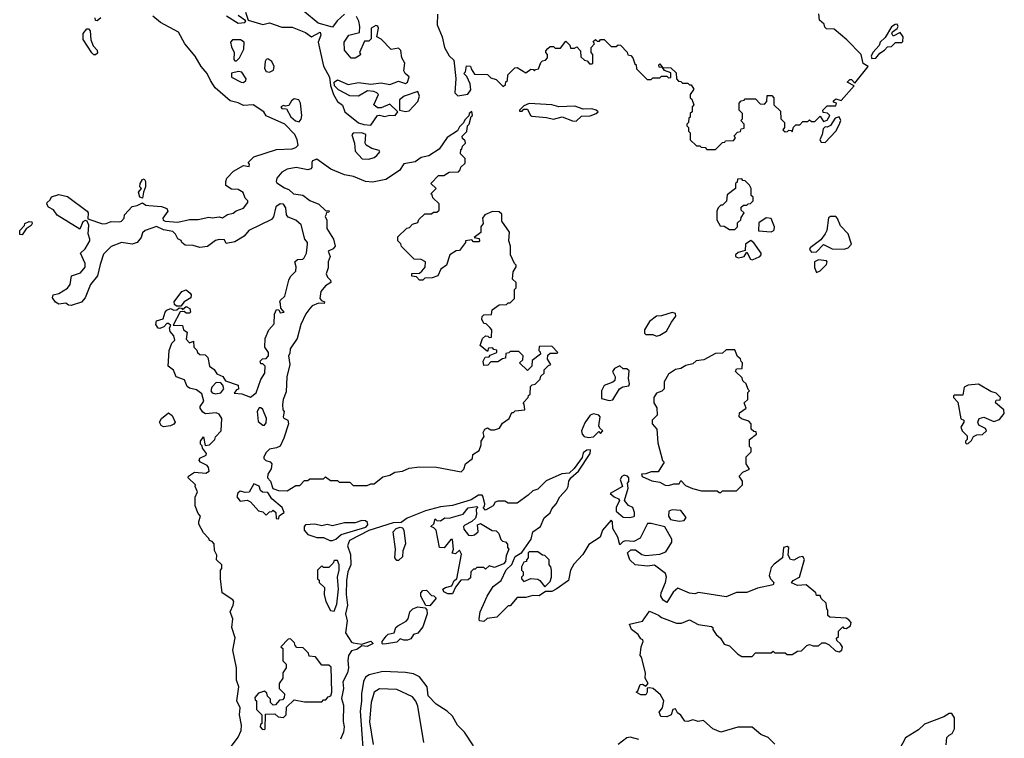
# Model space of a CAD drawing. Extents: x 2210602 to 2357277, y 510288 to 673808.
# Tile 341 of 464: x 2264390 to 2270042, y 620830 to 624954. Entities that reach past the tile are written whole.
import ezdxf

# ---------------------------------------------------------------- set-up
doc = ezdxf.new("R2010")
doc.units = 0

msp = doc.modelspace()

# ---------------------------------------------------------------- linework, layer by layer
at = {"layer": '0CON05XD'}
for points in [[(2265687, 624997), (2265701.7, 624951.7), (2265785, 624925.8), (2265825, 624935.6), (2265895, 624911.5), (2265955, 624911.9), (2266030.8, 624880.8), (2266065, 624856), (2266115, 624882.5), (2266118, 624865), (2266104.2, 624825), (2266135, 624688), (2266168.5, 624625), (2266174.4, 624575.6), (2266192.3, 624525), (2266215, 624485.5), (2266243.6, 624463.6), (2266256.7, 624425), (2266335, 624362.5), (2266365, 624352.2), (2266405, 624348.8), (2266445, 624403.8), (2266455, 624406.7), (2266485, 624398), (2266515, 624406), (2266545, 624403.8), (2266560, 624425), (2266515, 624470), (2266465, 624447.5), (2266445, 624447.5), (2266422.5, 624465), (2266450, 624525), (2266440, 624535), (2266423, 624543), (2266386.4, 624546.4), (2266334.1, 624515.9), (2266285, 624517.1), (2266220.7, 624550.7), (2266196.7, 624575), (2266196.2, 624595), (2266215, 624608.8), (2266275, 624581.9), (2266335, 624594), (2266405, 624583.3), (2266465, 624592), (2266515, 624582), (2266565, 624600.8), (2266605, 624587.8), (2266616.7, 624595), (2266625.8, 624625.8), (2266602.5, 624645), (2266595, 624660), (2266601.2, 624705), (2266583.8, 624735), (2266577.7, 624777.7), (2266565, 624790), (2266522.3, 624782.3), (2266465, 624842.5), (2266440, 624855), (2266450, 624905), (2266446.4, 624916.4), (2266435, 624920), (2266407.5, 624905), (2266407.5, 624845), (2266395, 624830), (2266370, 624830), (2266340, 624765), (2266347, 624757), (2266345, 624750), (2266315, 624732.5), (2266293, 624733), (2266255, 624780), (2266252, 624825), (2266280, 624865), (2266340, 624880), (2266343.3, 624915), (2266336.4, 624946.4), (2266323, 624973)], [(2266253.9, 624986.1), (2266212, 624948), (2266185, 624912), (2266103.9, 624933.9), (2266025, 625000)], [(2265634.3, 621164.3), (2265634, 621235), (2265613.8, 621335), (2265627.3, 621407.3), (2265608, 621465), (2265613.8, 621515), (2265598, 621555), (2265616.2, 621595), (2265618.8, 621615), (2265613.3, 621625), (2265553.3, 621665), (2265542.5, 621745), (2265542.5, 621795), (2265550, 621805), (2265550, 621825), (2265520, 621855), (2265521.7, 621881.7), (2265508.3, 621908.3), (2265507, 621947), (2265495, 621960), (2265480, 621965), (2265476.4, 621976.4), (2265445, 622010), (2265418.3, 622058.3), (2265417.5, 622075), (2265427.5, 622105), (2265415, 622120), (2265397.5, 622165), (2265397, 622213), (2265410, 622245), (2265397.5, 622275), (2265400, 622285), (2265357.5, 622325), (2265360, 622335), (2265393, 622357), (2265457.7, 622352.3), (2265477, 622363), (2265473.8, 622385), (2265465.7, 622395.7), (2265427.5, 622415), (2265420, 622425), (2265425, 622437.5), (2265460, 622455), (2265462.5, 622465), (2265440, 622495), (2265438.3, 622508.3), (2265428.3, 622518.3), (2265427.5, 622535), (2265445, 622560), (2265455, 622510), (2265480, 622515), (2265510, 622545), (2265515, 622560), (2265547.5, 622595), (2265550, 622665), (2265535, 622690), (2265517, 622697), (2265457, 622693), (2265442.3, 622702.3), (2265426.7, 622725), (2265426.7, 622735), (2265446.7, 622765), (2265436.1, 622806.1), (2265405, 622830), (2265365, 622838.8), (2265351.7, 622848.3), (2265336.4, 622886.4), (2265287.5, 622905), (2265273, 622943), (2265243.3, 622965), (2265247.5, 623055), (2265263, 623097), (2265280, 623115), (2265275, 623140), (2265253.3, 623165), (2265250, 623185), (2265258.3, 623198.3), (2265245, 623210), (2265235, 623210), (2265218.3, 623191.7), (2265195, 623181.2), (2265185, 623183.8), (2265172.2, 623205), (2265176.2, 623225), (2265213.3, 623236.7), (2265224.3, 623275.7), (2265235, 623286.7), (2265255, 623296.7), (2265275, 623287.5), (2265291.7, 623288.3), (2265305, 623300), (2265318.3, 623298.3), (2265325, 623290), (2265345, 623307.5), (2265366.4, 623296.4), (2265370, 623275), (2265365, 623270), (2265345, 623270), (2265335, 623280), (2265311.7, 623278.3), (2265271.7, 623201.7), (2265325, 623200), (2265330, 623175), (2265351.7, 623161.7), (2265345, 623120), (2265365, 623100), (2265388.3, 623108.3), (2265390, 623075), (2265407, 623057), (2265410, 623045), (2265425, 623032.5), (2265455, 623030), (2265470, 623015), (2265480, 622965), (2265506.4, 622946.4), (2265521.7, 622921.7), (2265556.4, 622906.4), (2265571.7, 622881.7), (2265645, 622857.5), (2265647, 622833), (2265635, 622830), (2265621.7, 622811.7), (2265665, 622807.5), (2265715, 622787.5), (2265747, 622813), (2265775, 622890), (2265797.5, 622925), (2265800, 622965), (2265785, 622980), (2265775, 622980), (2265770, 622995), (2265783, 623007), (2265805, 623010), (2265817.5, 623025), (2265817.5, 623045), (2265797.5, 623075), (2265800, 623125), (2265820, 623175), (2265851.7, 623208.3), (2265852.5, 623265), (2265865, 623290), (2265878.3, 623288.3), (2265885, 623272.5), (2265907.5, 623275), (2265888.3, 623298.3), (2265887, 623323), (2265882.5, 623335), (2265887.5, 623345), (2265912.5, 623367.5), (2265935, 623460), (2265945, 623480), (2265975, 623510), (2265978, 623535), (2265970, 623565), (2265985, 623577.5), (2266015, 623580), (2266022.3, 623587.7), (2266036.7, 623615), (2266042.5, 623665), (2266042.5, 623675), (2266027.5, 623695), (2266006.1, 623776.1), (2265975, 623803.3), (2265930.5, 623820.5), (2265921.2, 623835), (2265918.8, 623875), (2265905, 623896), (2265885, 623898), (2265860.7, 623879.3), (2265848, 623822), (2265835, 623806.7), (2265705.8, 623744.2), (2265677.9, 623712.1), (2265625, 623680), (2265575, 623670), (2265565, 623690), (2265535, 623693.3), (2265515, 623686.7), (2265467.7, 623652.3), (2265425, 623646.7), (2265385, 623657.5), (2265340.7, 623660.7), (2265320, 623675), (2265316.4, 623686.4), (2265297, 623697), (2265283.6, 623723.6), (2265268.3, 623738.3), (2265215, 623748.8), (2265175, 623767.5), (2265110, 623745), (2265095, 623730), (2265087.5, 623705), (2265063.6, 623676.4), (2265035, 623666.7), (2264973.9, 623676.1), (2264915, 623652.5), (2264871.2, 623608.8), (2264851.7, 623548.3), (2264836.2, 623485), (2264796.4, 623433.6), (2264765, 623357.5), (2264745, 623333.3), (2264685, 623313.3), (2264670, 623315), (2264655, 623327.5), (2264615, 623321.2), (2264595, 623332.5), (2264578.3, 623358.3), (2264582.5, 623375), (2264615, 623382.5), (2264665, 623412.5), (2264680, 623435), (2264687.5, 623485), (2264738.3, 623501.7), (2264766.1, 623533.9), (2264766.7, 623555), (2264740, 623615), (2264765, 623640), (2264792.5, 623685), (2264792.5, 623695), (2264783.3, 623725), (2264786.7, 623775), (2264778.3, 623798.3), (2264765, 623802.5), (2264752.5, 623795), (2264735, 623752.5), (2264605, 623832.5), (2264585, 623862.5), (2264555, 623877.5), (2264546.7, 623895), (2264547.5, 623905), (2264565, 623920), (2264572.5, 623937.5), (2264615, 623950), (2264665, 623940), (2264777.5, 623855), (2264782.5, 623845), (2264781.7, 623811.7), (2264865, 623783.3), (2264886.4, 623783.6), (2264915, 623796.7), (2264965, 623794), (2264975, 623798.8), (2264990, 623815), (2264992.5, 623835), (2265035, 623882.5), (2265065, 623887.5), (2265095, 623902.5), (2265115, 623890), (2265132, 623888), (2265205, 623881.4), (2265235, 623871.2), (2265240, 623855), (2265211.2, 623815), (2265213.6, 623803.6), (2265225, 623798.8), (2265298, 623792), (2265365, 623806.7), (2265415, 623806.7), (2265475, 623820), (2265495, 623816.7), (2265535, 623823.3), (2265555, 623817.5), (2265583, 623837), (2265616.4, 623843.6), (2265633, 623857), (2265675, 623872.5), (2265700, 623905), (2265700, 623915), (2265685, 623930), (2265673, 623963), (2265645, 623980), (2265605, 623982.5), (2265573, 624003), (2265572.5, 624025), (2265580, 624045), (2265617.5, 624085), (2265675, 624117.5), (2265708.3, 624111.7), (2265710, 624125), (2265702.5, 624135), (2265735, 624166.7), (2265865, 624210), (2265955, 624213.3), (2265975, 624220), (2265988.8, 624235), (2265983.8, 624265), (2265970, 624295), (2265911.4, 624355), (2265805, 624403.3), (2265792.5, 624425), (2265730, 624465), (2265675, 624462.1), (2265645, 624477.8), (2265599.2, 624489.2), (2265512.4, 624562.4), (2265486, 624606), (2265465.7, 624645.7), (2265430.9, 624685), (2265397.5, 624745), (2265338.9, 624815), (2265302.5, 624882.5), (2265198.9, 624938.9), (2265155, 624973.5)], [(2264855.7, 624964.3), (2264835, 624947.5), (2264825, 624950), (2264823.3, 624965)], [(2265576.8, 624976.8), (2265644.2, 624934.2), (2265681.7, 624938.3), (2265688.3, 624948.3), (2265645, 624977.5)], [(2266788.6, 624985), (2266786.6, 624925), (2266816.1, 624856.1), (2266828.6, 624795), (2266855, 624746), (2266882.5, 624722.5), (2266893.6, 624616.4), (2266888.8, 624535), (2266905, 624517.5), (2266963.6, 624526.4), (2266979.3, 624550.7), (2266976.2, 624586.2), (2266957.5, 624627.5), (2266940, 624645), (2266950, 624655), (2266955, 624690), (2266978.3, 624688.3), (2266981.7, 624671.7), (2267001.7, 624641.7), (2267075, 624640), (2267095, 624620), (2267125, 624610), (2267165, 624570), (2267178.3, 624581.7), (2267181.7, 624598.3), (2267190, 624605), (2267191.7, 624638.3), (2267231.7, 624678.3), (2267245, 624680), (2267295, 624650), (2267325, 624670), (2267338.3, 624668.3), (2267345, 624660), (2267351.7, 624668.3), (2267368.3, 624671.7), (2267381.7, 624708.3), (2267391.7, 624718.3), (2267408.3, 624721.7), (2267420, 624735), (2267420, 624755), (2267410, 624765), (2267410, 624775), (2267421.7, 624788.3), (2267435, 624800), (2267455, 624800), (2267465, 624790), (2267495, 624790), (2267525, 624830), (2267548.3, 624808.3), (2267551.7, 624791.7), (2267575, 624790), (2267588.3, 624798.3), (2267610, 624775), (2267611.7, 624741.7), (2267631.7, 624721.7), (2267648.3, 624718.3), (2267661.7, 624701.7), (2267675, 624700), (2267680, 624705), (2267680, 624755), (2267670, 624765), (2267670, 624795), (2267690, 624815), (2267681.7, 624828.3), (2267695, 624840), (2267705, 624830), (2267718.3, 624831.7), (2267725, 624840), (2267745, 624840), (2267785, 624800), (2267815, 624800), (2267825, 624810), (2267838.3, 624808.3), (2267878.3, 624768.3), (2267881.7, 624751.7), (2267898.3, 624748.3), (2267910, 624735), (2267921.7, 624701.7), (2267930, 624695), (2267931.7, 624671.7), (2267991.7, 624611.7), (2268015, 624610), (2268025, 624620), (2268065, 624620), (2268075, 624630), (2268105, 624630), (2268115, 624620), (2268128.3, 624621.7), (2268128.3, 624648.3), (2268091.7, 624661.7), (2268080, 624680), (2268061.7, 624681.7), (2268060, 624695), (2268065, 624700), (2268080, 624680), (2268128.3, 624678.3), (2268158.3, 624648.3), (2268160, 624615), (2268171.7, 624601.7), (2268185, 624600), (2268195, 624590), (2268225, 624590), (2268235, 624580), (2268245, 624580), (2268260, 624555), (2268240, 624525), (2268240, 624505), (2268248.3, 624498.3), (2268260, 624465), (2268250, 624455), (2268250, 624425), (2268240, 624415), (2268240, 624395), (2268231.7, 624388.3), (2268230, 624365), (2268220, 624355), (2268220, 624345), (2268230, 624335), (2268230, 624315), (2268240, 624305), (2268240, 624265), (2268275, 624230), (2268295, 624230), (2268301.7, 624221.7), (2268325, 624220), (2268335, 624210), (2268385, 624210)], [(2268385, 624210), (2268425, 624250), (2268438.3, 624251.7), (2268441.7, 624258.3), (2268488.3, 624261.7), (2268500, 624275), (2268491.7, 624288.3), (2268511.7, 624308.3), (2268528.3, 624311.7), (2268531.7, 624328.3), (2268548.3, 624331.7), (2268550, 624355), (2268530, 624375), (2268540, 624385), (2268540, 624415), (2268520, 624435), (2268520, 624475), (2268531.7, 624488.3), (2268548.3, 624491.7), (2268555, 624500), (2268615, 624500), (2268641.7, 624471.7), (2268665, 624470), (2268680, 624485), (2268681.7, 624518.3), (2268708.3, 624518.3), (2268720, 624505), (2268720, 624465), (2268758.3, 624428.3), (2268760, 624385), (2268780, 624365), (2268780, 624335), (2268771.7, 624321.7), (2268785, 624310), (2268798.3, 624311.7), (2268805, 624320), (2268818.3, 624318.3), (2268825, 624310), (2268831.7, 624338.3), (2268845, 624350), (2268868.3, 624351.7), (2268885, 624370), (2268915, 624370), (2268925, 624380), (2268935, 624370), (2268955, 624370), (2268985, 624400), (2269005, 624370), (2269025, 624377.5), (2269040, 624405), (2269027, 624417), (2269001.7, 624421.7), (2269000, 624435), (2269025, 624460), (2269075, 624460), (2269080, 624475), (2269061.7, 624481.7), (2269061.7, 624488.3), (2269075, 624500), (2269105, 624490), (2269180, 624575), (2269140, 624595), (2269155, 624610), (2269165, 624610), (2269185, 624590), (2269260, 624685), (2269233, 624703), (2269220, 624755), (2269139.3, 624839.3), (2269065, 624900), (2269021.7, 624901.7), (2269011.7, 624911.7), (2269008.3, 624928.3), (2268981.7, 624951.7), (2268978.3, 624988.3)], [(2264825, 624752.5), (2264815, 624753.3), (2264805, 624763.3), (2264755, 624840), (2264754.2, 624875), (2264775, 624902.5), (2264785, 624902.5), (2264795, 624890), (2264798.3, 624838.3), (2264812.5, 624805), (2264835, 624780), (2264837, 624763), (2264825, 624752.5)], [(2269281.7, 624731.7), (2269305, 624733.3), (2269327, 624763), (2269355, 624780), (2269371.7, 624798.3), (2269395, 624800), (2269417.5, 624822.5), (2269455, 624822.5), (2269460.7, 624829.3), (2269461.2, 624855), (2269445, 624880), (2269405, 624860), (2269397.5, 624875), (2269400, 624885), (2269426.7, 624903.3), (2269432.5, 624915), (2269428.3, 624928.3), (2269415, 624926.7), (2269395, 624912.5), (2269358.8, 624851.2), (2269330, 624825), (2269323.6, 624806.4), (2269287.5, 624765), (2269277.5, 624745), (2269281.7, 624731.7)], [(2265625, 624717.5), (2265635, 624718.8), (2265651.2, 624735), (2265677.5, 624785), (2265679.4, 624825), (2265658, 624838), (2265612.1, 624837.9), (2265600, 624825), (2265605, 624797.5), (2265622, 624765), (2265620, 624725), (2265625, 624717.5)], [(2265825, 624652.7), (2265846.7, 624665), (2265851.2, 624685), (2265836.7, 624715), (2265815, 624728.8), (2265805, 624726), (2265798.6, 624715), (2265796.2, 624675), (2265805, 624657.8), (2265825, 624652.7)], [(2265675, 624593.6), (2265688, 624605), (2265689.2, 624615), (2265665, 624653.3), (2265646.4, 624656.4), (2265605, 624646.7), (2265606.2, 624625), (2265661.2, 624595), (2265675, 624593.6)], [(2265995, 624367.5), (2266006.4, 624383.6), (2266010, 624405), (2266001.2, 624475), (2265992.5, 624495), (2265965, 624500), (2265950.7, 624489.3), (2265935, 624462.5), (2265915, 624457.5), (2265905, 624462.5), (2265890, 624455), (2265894.2, 624444.2), (2265922.5, 624442.5), (2265946.1, 624396.1), (2265973.9, 624373.9), (2265995, 624367.5)], [(2266605, 624428), (2266625, 624431.2), (2266676.2, 624485), (2266685.7, 624515), (2266675, 624541.2), (2266597.5, 624515), (2266570, 624495), (2266570, 624435), (2266605, 624428)], [(2267585, 624372.5), (2267615, 624400), (2267665, 624403.3), (2267700, 624415), (2267710, 624425), (2267700, 624435), (2267675, 624443.3), (2267625, 624440), (2267577.3, 624457.3), (2267485, 624453.8), (2267445, 624466), (2267315, 624472.5), (2267285, 624460), (2267260, 624435), (2267260, 624430), (2267275, 624430), (2267285, 624440), (2267305, 624440), (2267322.5, 624405), (2267330.7, 624400.7), (2267415, 624393.8), (2267455, 624383.3), (2267505, 624396.7), (2267563, 624373), (2267585, 624372.5)], [(2265925, 622250), (2265975, 622280), (2265998.3, 622281.7), (2266025, 622310), (2266045, 622310), (2266055, 622320), (2266135, 622320), (2266145, 622330), (2266175, 622310), (2266215, 622310), (2266225, 622300), (2266285, 622300), (2266305, 622280), (2266385, 622280), (2266405, 622290), (2266425, 622290), (2266475, 622330), (2266515, 622340), (2266543, 622357), (2266587, 622363), (2266625, 622380), (2266685, 622387.5), (2266783, 622387), (2266925, 622360), (2266940, 622375), (2266950, 622405), (2266990, 622435), (2266991.7, 622458.3), (2267028.3, 622481.7), (2267040, 622515), (2267040, 622535), (2267057, 622563), (2267050, 622585), (2267060, 622605), (2267075, 622612.5), (2267095, 622600), (2267115, 622600), (2267145, 622610), (2267161.7, 622638.3), (2267200, 622665), (2267215, 622700), (2267225, 622700), (2267235, 622710), (2267290, 622715), (2267287, 622747), (2267280, 622755), (2267310, 622785), (2267311.7, 622798.3), (2267320, 622805), (2267321.7, 622848.3), (2267331.7, 622858.3), (2267348.3, 622861.7), (2267378.3, 622891.7), (2267381.7, 622908.3), (2267400, 622925), (2267400, 622945), (2267425, 622970), (2267440, 622975), (2267420, 623005), (2267421.7, 623028.3), (2267435, 623040), (2267475, 623040), (2267480, 623045), (2267445, 623080), (2267371.7, 623078.3), (2267370, 623055), (2267378.3, 623048.3), (2267380, 623035), (2267331.7, 622998.3), (2267330, 622965), (2267305, 622940), (2267260, 622985), (2267278.3, 623001.7), (2267280, 623025), (2267255, 623050), (2267205, 623050), (2267198.3, 623041.7), (2267181.7, 623038.3), (2267178.3, 623011.7), (2267161.7, 623008.3), (2267135, 622990), (2267095, 622990), (2267078.3, 622971.7), (2267055, 622970), (2267050, 622995), (2267061.7, 623018.3), (2267085, 623020), (2267091.7, 623028.3), (2267130, 623045), (2267128.3, 623058.3), (2267111.7, 623061.7), (2267105, 623070), (2267081.7, 623068.3), (2267075, 623050), (2267033.6, 623083.6), (2267047.5, 623125), (2267065, 623140), (2267078.3, 623138.3), (2267085, 623130), (2267098.3, 623131.7), (2267100, 623175), (2267088.3, 623188.3), (2267068.3, 623208.3), (2267055, 623210), (2267042.5, 623235), (2267045, 623250), (2267055, 623260), (2267098.3, 623261.7), (2267101.7, 623288.3), (2267143, 623317), (2267185, 623320), (2267195, 623330), (2267205, 623330), (2267230, 623355), (2267230, 623405), (2267240, 623415), (2267240, 623445), (2267220, 623465), (2267223, 623507), (2267240, 623535), (2267240, 623545), (2267230, 623555), (2267207.5, 623605), (2267207.5, 623655), (2267197.5, 623685), (2267202.5, 623735), (2267158.3, 623798.3), (2267158.3, 623838.3), (2267141.7, 623851.7), (2267105, 623852.5), (2267060, 623835), (2267047.5, 623815), (2267050, 623785), (2267037.5, 623765), (2267037, 623733), (2267000, 623705), (2267028.3, 623698.3), (2267030, 623685), (2267025, 623680), (2266995, 623680), (2266985, 623690), (2266950, 623685), (2266950, 623675), (2266915, 623630), (2266895, 623627.5), (2266860, 623605), (2266840, 623545), (2266807, 623523), (2266790, 623485), (2266757, 623473), (2266715, 623470), (2266705, 623460), (2266685, 623460), (2266668.3, 623478.3), (2266641.7, 623481.7), (2266641.7, 623498.3), (2266685, 623500), (2266698.3, 623511.7), (2266717, 623533), (2266720, 623565), (2266695, 623577.5), (2266655, 623580), (2266581.7, 623651.7), (2266578.3, 623668.3), (2266560, 623685), (2266561.7, 623708.3), (2266611.7, 623758.3), (2266628.3, 623761.7), (2266645, 623780), (2266675, 623790), (2266681.7, 623808.3), (2266715, 623840), (2266755, 623840), (2266765, 623850), (2266785, 623850), (2266798.3, 623861.7), (2266798.3, 623898.3), (2266761.7, 623931.7), (2266758.3, 623948.3), (2266750, 623955), (2266780, 623985), (2266750, 624015), (2266795, 624060), (2266825, 624060), (2266855, 624080), (2266908.3, 624081.7), (2266918.3, 624091.7), (2266921.7, 624108.3), (2266948.3, 624131.7), (2266948.3, 624158.3), (2266920, 624185), (2266921.7, 624208.3), (2266928.3, 624211.7), (2266931.7, 624228.3), (2266950, 624245), (2266948.3, 624258.3), (2266931.7, 624271.7), (2266930, 624285), (2266957, 624313), (2266960, 624345), (2266970, 624355), (2266981.7, 624398.3), (2266990, 624405), (2266988.3, 624418.3), (2266985, 624427.5), (2266970, 624415), (2266968.3, 624401.7), (2266945, 624380), (2266938.3, 624361.7), (2266915, 624340), (2266903.3, 624316.7), (2266845, 624277.5), (2266798.8, 624211.2), (2266738, 624172), (2266695, 624163.3), (2266661.1, 624138.9), (2266595, 624127.7), (2266570.9, 624089.1), (2266492.6, 624037.4), (2266415, 624021.6), (2266375, 624025.7), (2266305.7, 624055), (2266255, 624064), (2266176.4, 624096.4), (2266095, 624154), (2266071.2, 624145), (2266066.2, 624135), (2266067.5, 624105), (2266061.7, 624098.3), (2266045, 624093.3), (2265976.4, 624106.4), (2265925, 624096.7), (2265895, 624080), (2265866.7, 624045), (2265862.5, 624025), (2265867, 624017), (2265909.3, 623989.3), (2265935, 623980), (2265962.5, 623955), (2266015, 623946.2), (2266055, 623916.7), (2266107.5, 623895), (2266145, 623860), (2266166.7, 623856.7), (2266165, 623850), (2266151.7, 623848.3), (2266147, 623833), (2266143.3, 623825), (2266153.6, 623803.6), (2266153.3, 623755), (2266192, 623695), (2266200.8, 623655), (2266190.3, 623639.7), (2266160, 623625), (2266172.5, 623595), (2266160, 623565), (2266160.7, 623529.3), (2266150, 623495), (2266156.4, 623476.4), (2266175, 623460), (2266176.7, 623445), (2266145, 623427.5), (2266118.8, 623395), (2266113.6, 623353.6), (2266121.7, 623341.7), (2266140, 623335), (2266137.5, 623325), (2266105, 623327.5), (2266068.8, 623311.2), (2266055, 623297.5), (2266033, 623267), (2266003.3, 623205), (2265983.3, 623125), (2265942.5, 623065), (2265941.7, 623038.3), (2265932.5, 623025), (2265940, 622975), (2265923.3, 622905), (2265920.7, 622819.3), (2265903.3, 622775), (2265898.8, 622745), (2265900, 622715), (2265907.5, 622705), (2265903.3, 622675), (2265907, 622667), (2265930, 622655), (2265933.8, 622635), (2265907.3, 622552.7), (2265885, 622507.5), (2265865, 622496.2), (2265825, 622490), (2265805, 622470), (2265792.5, 622445), (2265792.5, 622435), (2265802.5, 622425), (2265827.1, 622417.1), (2265837.5, 622405), (2265834.1, 622375.9), (2265813.8, 622345), (2265812.5, 622325), (2265830, 622305), (2265843.3, 622263.3), (2265875, 622252.5), (2265925, 622250)], [(2269015, 624250), (2269075.6, 624314.4), (2269095, 624350), (2269103.8, 624375), (2269095, 624397.5), (2269071.2, 624388.8), (2269045, 624346.7), (2269025, 624337.5), (2269015, 624340), (2269003, 624327), (2268997.5, 624295), (2268983.3, 624265), (2268991.2, 624251.2), (2269015, 624250)], [(2266395, 624153.3), (2266425, 624163.1), (2266440, 624175), (2266456.7, 624195), (2266453.3, 624203.3), (2266412.5, 624215), (2266380, 624235), (2266373.8, 624245), (2266377.5, 624295), (2266355, 624305.6), (2266305, 624303.8), (2266296.1, 624293.9), (2266311.5, 624245), (2266315, 624200), (2266355.8, 624155.8), (2266395, 624153.3)], [(2265095, 623930), (2265080, 623935), (2265072.5, 623965), (2265090, 623985), (2265080, 623995), (2265082.5, 624015), (2265095, 624037.5), (2265105, 624040), (2265112.5, 624025), (2265112.5, 623995), (2265100, 623965), (2265095, 623930)], [(2268495, 623750), (2268510, 623765), (2268511.7, 623788.3), (2268530, 623805), (2268531.7, 623818.3), (2268550, 623845), (2268531.7, 623861.7), (2268531.7, 623878.3), (2268545, 623890), (2268565, 623890), (2268571.7, 623898.3), (2268585, 623900), (2268600, 623915), (2268600, 623935), (2268590, 623945), (2268590, 623985), (2268580, 624005), (2268555, 624030), (2268541.7, 624031.7), (2268535, 624040), (2268511.7, 624038.3), (2268508.3, 624021.7), (2268500, 624015), (2268500, 623985), (2268451.7, 623948.3), (2268447, 623913), (2268425, 623890), (2268415, 623890), (2268400, 623875), (2268392.5, 623855), (2268392.5, 623805), (2268411.7, 623771.7), (2268435, 623770), (2268465, 623750), (2268495, 623750)], [(2268705, 623737.5), (2268715, 623742.5), (2268721.7, 623748.3), (2268722.5, 623765), (2268703.3, 623813.3), (2268675, 623816.2), (2268632.5, 623787.5), (2268631.7, 623741.7), (2268705, 623737.5)], [(2268935, 623620.5), (2268965, 623622.7), (2269005, 623663.3), (2269055, 623640), (2269122.7, 623637.3), (2269145.6, 623644.4), (2269165.8, 623665), (2269145.5, 623725.5), (2269101.5, 623771.5), (2269085, 623813.8), (2269075, 623824.3), (2269045, 623825.5), (2269033.7, 623816.3), (2269023.5, 623745), (2269014.4, 623725), (2268989.8, 623690.2), (2268927.1, 623645), (2268924.4, 623635), (2268935, 623620.5)], [(2264405, 623720), (2264391.7, 623721.7), (2264390, 623745), (2264417.5, 623772.5), (2264420, 623785), (2264445, 623796.7), (2264460, 623795), (2264462.5, 623785), (2264455, 623772.5), (2264427, 623753), (2264405, 623720)], [(2268595, 623576.2), (2268615, 623583.1), (2268638.8, 623595), (2268647.5, 623605), (2268646.7, 623615), (2268605, 623673.3), (2268586.4, 623686.4), (2268557.5, 623665), (2268555, 623630), (2268515, 623617.5), (2268500, 623605), (2268500, 623595), (2268515, 623587.5), (2268535, 623591.2), (2268550, 623595), (2268565, 623620), (2268585, 623580), (2268595, 623576.2)], [(2268965, 623503.8), (2268985, 623512), (2269021.3, 623548.7), (2269026, 623565), (2269020.9, 623570.9), (2268975, 623575.8), (2268953.1, 623565), (2268952, 623532), (2268965, 623503.8)], [(2265289.3, 623309.3), (2265278.8, 623318.8), (2265277.5, 623335), (2265320.8, 623395), (2265345, 623404.2), (2265368, 623385), (2265373.8, 623375), (2265371.7, 623358.3), (2265334.2, 623335.8), (2265315, 623310), (2265289.3, 623309.3)], [(2268045, 623137.5), (2268065, 623143.3), (2268104.1, 623165.9), (2268131.3, 623218.7), (2268157, 623253), (2268155, 623268), (2268135, 623274.3), (2268075, 623254), (2268045, 623252.5), (2268005, 623221.2), (2267976.2, 623175), (2267976.7, 623155), (2267985, 623146.7), (2268025, 623147.5), (2268045, 623137.5)], [(2268415, 622240), (2268425, 622250), (2268505, 622250), (2268540, 622285), (2268540, 622305), (2268520, 622335), (2268541.7, 622358.3), (2268580, 622375), (2268560, 622405), (2268560, 622445), (2268590, 622475), (2268590, 622495), (2268580, 622505), (2268580, 622545), (2268620, 622575), (2268618.3, 622588.3), (2268605, 622590), (2268590, 622605), (2268590, 622635), (2268575, 622650), (2268533, 622663), (2268520, 622675), (2268521.7, 622698.3), (2268560, 622725), (2268550, 622755), (2268570, 622775), (2268570, 622815), (2268580, 622825), (2268571.7, 622831.7), (2268560, 622865), (2268541.7, 622881.7), (2268538.3, 622898.3), (2268500, 622935), (2268505, 622950), (2268538.3, 622951.7), (2268540, 622985), (2268531.7, 622991.7), (2268528.3, 623008.3), (2268511.7, 623021.7), (2268495, 623060), (2268445, 623060), (2268425, 623040), (2268385, 623037.5), (2268317, 623003), (2268273, 622997), (2268255, 622980), (2268215, 622970), (2268185, 622952.5), (2268155, 622947.5), (2268115, 622920), (2268090, 622875), (2268090, 622835), (2268077, 622823), (2268045, 622810), (2268030, 622785), (2268030, 622755), (2268047, 622727), (2268050, 622685), (2268020, 622655), (2268020, 622635), (2268047.5, 622605), (2268052.5, 622525), (2268080, 622425), (2268090, 622415), (2268055, 622360), (2268015, 622360), (2267985, 622347.5), (2267960, 622345), (2267963, 622333), (2268018.3, 622308.3), (2268065, 622300), (2268095, 622282.5), (2268115, 622280), (2268145, 622290), (2268175, 622290), (2268185, 622310), (2268211.7, 622281.7), (2268253, 622263), (2268305, 622250), (2268395, 622250), (2268405, 622240), (2268415, 622240)], [(2267775, 622768), (2267795, 622773.3), (2267834, 622836), (2267852.5, 622847.5), (2267886.7, 622853.3), (2267891.2, 622865), (2267886, 622895), (2267888.3, 622938.3), (2267875, 622950), (2267855, 622950), (2267835, 622967.5), (2267805, 622953.3), (2267794, 622935), (2267808.8, 622905), (2267806.1, 622883.9), (2267795.9, 622874.1), (2267745, 622855.7), (2267729.4, 622825), (2267730, 622780), (2267775, 622768)], [(2265515, 622807.5), (2265545, 622812.5), (2265562.5, 622835), (2265557, 622857), (2265545, 622870), (2265518.3, 622871.7), (2265492.5, 622845), (2265487.5, 622825), (2265495, 622812.5), (2265515, 622807.5)], [(2269825, 622520), (2269835, 622522.5), (2269855, 622540), (2269865, 622562.5), (2269885, 622572.5), (2269917, 622573), (2269940, 622595), (2269935, 622607.5), (2269896.7, 622626.7), (2269891.2, 622645), (2269897.5, 622665), (2269925, 622673.8), (2269981.7, 622648.3), (2270015, 622660), (2270042.5, 622695), (2270040, 622715), (2269992.5, 622755), (2269995, 622770), (2270018.3, 622771.7), (2270020, 622785), (2269995, 622810), (2269965, 622820), (2269895, 622862.5), (2269835, 622857.5), (2269812.5, 622845), (2269805, 622800), (2269755, 622800), (2269750, 622795), (2269750, 622785), (2269775, 622760), (2269793, 622663), (2269810, 622655), (2269810, 622645), (2269792.5, 622615), (2269800, 622595), (2269830, 622565), (2269830, 622545), (2269820, 622535), (2269820, 622525), (2269825, 622520)], [(2265215, 622617.5), (2265202.5, 622625), (2265193.3, 622645), (2265204.1, 622665.9), (2265245, 622697.5), (2265265, 622682.5), (2265282.5, 622645), (2265275, 622632.5), (2265255, 622622.5), (2265215, 622617.5)], [(2265795, 622627.5), (2265805, 622640), (2265806, 622665), (2265785, 622717.5), (2265775, 622727.5), (2265765, 622727.5), (2265753.3, 622705), (2265758.3, 622648.3), (2265785, 622627.5), (2265795, 622627.5)], [(2267655, 622555.5), (2267685, 622560), (2267715, 622590), (2267725, 622580), (2267737.5, 622595), (2267720, 622610), (2267713.9, 622623.9), (2267723.3, 622675), (2267713.9, 622683.9), (2267685, 622692), (2267665, 622684), (2267635, 622640.8), (2267615.4, 622595), (2267618.9, 622575), (2267631.2, 622561.2), (2267655, 622555.5)], [(2268725, 620796.7), (2268687.5, 620835), (2268645, 620852.5), (2268595, 620893.8), (2268513.6, 620893.6), (2268415, 620865.8), (2268370, 620885), (2268315, 620932.5), (2268285, 620926.7), (2268267.5, 620932.5), (2268255, 620936), (2268225, 620926), (2268208.8, 620928.8), (2268185, 620962.5), (2268167, 620977), (2268155, 621000), (2268140, 620995), (2268130, 620965), (2268105, 620953.3), (2268070, 620955), (2268060.7, 620979.3), (2268080, 621005), (2268087.5, 621045), (2268069.3, 621079.3), (2268026.1, 621116.1), (2268005, 621120), (2267991.7, 621118.3), (2267992.5, 621095), (2267985, 621080), (2267955, 621080), (2267930, 621095), (2267938.3, 621101.7), (2267951.7, 621138.3), (2267965, 621140), (2267985, 621130), (2267997.5, 621145), (2267980, 621175), (2267982.5, 621205), (2267960, 621295), (2267952.5, 621305), (2267957.5, 621355), (2267970, 621385), (2267967.5, 621395), (2267955, 621400), (2267940, 621425), (2267902.5, 621455), (2267890, 621485), (2267965, 621502.5), (2268005, 621560), (2268057, 621537), (2268075, 621522.5), (2268160.7, 621490.7), (2268189.3, 621490.7), (2268235, 621510), (2268285, 621482.5), (2268361.7, 621471.7), (2268370, 621465), (2268370, 621455), (2268387.5, 621425), (2268412.5, 621405), (2268435, 621370), (2268465, 621360), (2268510, 621315), (2268535, 621300), (2268595, 621300), (2268615, 621320), (2268705, 621320), (2268715, 621330), (2268725, 621320), (2268785, 621320), (2268795, 621310), (2268825, 621310), (2268855, 621330), (2268878.3, 621331.7), (2268908.3, 621361.7), (2268925, 621367.5), (2268945, 621360), (2268975, 621360), (2268995, 621377.5), (2269015, 621377.5), (2269037, 621367), (2269072.7, 621332.7), (2269095, 621326.7), (2269110, 621335), (2269113, 621353), (2269103, 621373), (2269081.7, 621391.7), (2269080, 621405), (2269090, 621415), (2269090, 621445), (2269108.3, 621461.7), (2269115, 621470), (2269121.7, 621461.7), (2269135, 621460), (2269160, 621475), (2269162.5, 621495), (2269149.3, 621509.3), (2269135, 621520), (2269040, 621525), (2269030, 621535), (2269030, 621565), (2269023, 621573), (2269020, 621605), (2268991.7, 621631.7), (2268985, 621650), (2268965, 621650), (2268960, 621665), (2268905, 621710), (2268855, 621707.5), (2268821.7, 621721.7), (2268830, 621735), (2268867.5, 621755), (2268895.9, 621855.9), (2268885, 621872.5), (2268865, 621868.8), (2268835, 621852), (2268815, 621856.2), (2268801.7, 621881.7), (2268806.2, 621925), (2268795, 621931.2), (2268774, 621925), (2268770, 621865), (2268720.7, 621829.3), (2268705, 621810), (2268692.5, 621765), (2268700, 621745), (2268720, 621725), (2268715, 621710), (2268625, 621692.5), (2268565, 621667.5), (2268505, 621666.7), (2268445, 621642.5), (2268286.7, 621666.7), (2268265, 621660), (2268235, 621662.5), (2268168.3, 621691.7), (2268140.7, 621669.3), (2268105, 621610), (2268085, 621622.5), (2268070, 621645), (2268072.5, 621665), (2268097.5, 621725), (2268102.5, 621755), (2268097.5, 621775), (2268035, 621823.3), (2267995, 621818.8), (2267923.3, 621825), (2267892.5, 621855), (2267880, 621895), (2267898.3, 621911.7), (2267925, 621912.5), (2267932.5, 621905), (2267962.5, 621885), (2267985, 621880), (2268065, 621886.9), (2268100.3, 621899.7), (2268133.3, 621955), (2268133, 621973), (2268093.9, 622043.9), (2268015, 622063.3), (2267995, 622062.5), (2267951.7, 621978.3), (2267915, 621958.8), (2267865, 621963.3), (2267851.7, 621958.3), (2267835, 621940), (2267824, 621985), (2267795.8, 622035), (2267793, 622073), (2267785, 622082.5), (2267736.2, 622025), (2267723.3, 621985), (2267657.4, 621942.6), (2267623.8, 621885), (2267570.3, 621829.7), (2267552, 621795), (2267540, 621735), (2267470, 621685), (2267445, 621672.5), (2267408.3, 621671.7), (2267371.7, 621648.3), (2267335, 621650), (2267295, 621637.5), (2267245, 621637.5), (2267205, 621590), (2267195, 621590), (2267130, 621525), (2267073, 621517), (2267055, 621500), (2267030, 621505), (2267027.5, 621515), (2267033.3, 621555), (2267052.9, 621597.1), (2267073.3, 621645), (2267108.8, 621701.2), (2267153.3, 621735), (2267182.5, 621797.5), (2267215, 621827.5), (2267235, 621872.5), (2267273, 621897), (2267326.2, 621973.8), (2267336.7, 622015), (2267380, 622045), (2267400, 622095), (2267436.1, 622123.9), (2267445, 622147.5), (2267470, 622175), (2267490, 622215), (2267530.7, 622259.3), (2267538.8, 622275), (2267542, 622305), (2267553.3, 622325), (2267597.5, 622362.5), (2267665.9, 622464.1), (2267666.7, 622485), (2267645, 622483.3), (2267625, 622467.5), (2267618.3, 622441.7), (2267572.3, 622377.7), (2267545, 622352.5), (2267503, 622347), (2267411.7, 622308.3), (2267365, 622260), (2267335, 622250), (2267310, 622225), (2267245, 622180), (2267195, 622180), (2267175, 622190), (2267135, 622190), (2267120, 622185), (2267107.5, 622165), (2267065, 622140), (2267050, 622155), (2267058.3, 622161.7), (2267060, 622175), (2267049.5, 622219.5), (2267045, 622225.6), (2267023.3, 622225), (2266982.2, 622197.8), (2266875, 622165.3), (2266805, 622158.9), (2266720, 622135), (2266615, 622093.1), (2266580.9, 622069.1), (2266533.1, 622066.9), (2266395, 622021.8), (2266282.9, 621965), (2266271.8, 621935), (2266290, 621885), (2266291.2, 621825), (2266274.4, 621785.6), (2266265.8, 621735), (2266264.4, 621655.6), (2266272.7, 621595), (2266261.1, 621545), (2266269.5, 621505), (2266261.2, 621435), (2266295, 621382.5), (2266305, 621377.5), (2266355, 621370), (2266405, 621386.7), (2266420, 621375), (2266385, 621357.5), (2266355, 621360), (2266325, 621340), (2266295, 621332.5), (2266278, 621305), (2266274.2, 621275.8), (2266278, 621235), (2266272, 621205), (2266246, 621155), (2266248.2, 621115), (2266237.5, 621057.5), (2266249.6, 621019.6), (2266246.1, 620926.1), (2266253.3, 620895), (2266248.8, 620865), (2266231.2, 620825)], [(2265875, 622090), (2265881.7, 622108.3), (2265907.5, 622125), (2265896.7, 622155), (2265837.5, 622205), (2265815, 622240), (2265783, 622243), (2265771.7, 622251.7), (2265765, 622277.5), (2265735, 622290), (2265708.3, 622241.7), (2265685, 622240), (2265655, 622247.5), (2265643, 622237), (2265637.5, 622215), (2265655, 622190), (2265695, 622197.5), (2265715, 622187.5), (2265760, 622135), (2265785, 622130), (2265805, 622110), (2265825, 622130), (2265838.3, 622131.7), (2265845, 622140), (2265860, 622125), (2265861.7, 622091.7), (2265875, 622090)], [(2267893, 622097), (2267915, 622102.5), (2267920, 622105), (2267920, 622125), (2267910, 622155), (2267885, 622166.7), (2267862.5, 622195), (2267882.5, 622265), (2267880, 622295), (2267887, 622303), (2267887.5, 622325), (2267880, 622335), (2267860.7, 622339.3), (2267847, 622333), (2267837.5, 622315), (2267850, 622275), (2267780, 622235), (2267802.5, 622215), (2267827.5, 622205), (2267833.3, 622195), (2267814, 622155), (2267813.6, 622133.6), (2267855, 622098.8), (2267893, 622097)], [(2266848.3, 621658.3), (2266825, 621670), (2266820, 621685), (2266834, 621696), (2266870, 621705), (2266883.3, 621735), (2266900, 621745), (2266926.4, 621886.4), (2266915, 621910), (2266891.7, 621888.3), (2266873, 621893), (2266880, 621915), (2266875, 621970), (2266865, 621970), (2266826.1, 621923.9), (2266800, 621925), (2266780, 622025), (2266768.3, 622038.3), (2266750, 622045), (2266768.3, 622061.7), (2266775, 622090), (2266785, 622080), (2266805, 622077.5), (2266830, 622095), (2266856.4, 622093.6), (2266935, 622116), (2266965, 622153.3), (2267015, 622160), (2267020, 622155), (2267010, 622145), (2267012.5, 622115), (2267007, 622093), (2266986.1, 622073.9), (2266946.1, 622053.9), (2266937.5, 622045), (2266939.3, 622029.3), (2266966.4, 621996.4), (2266985, 621993.3), (2267001.7, 621998.3), (2267022.5, 622015), (2267017.5, 622055), (2267035, 622062.5), (2267103, 622023), (2267125, 622020), (2267140, 622005), (2267151.7, 621971.7), (2267161.7, 621961.7), (2267178.3, 621958.3), (2267190, 621945), (2267190, 621925), (2267197.5, 621915), (2267183, 621877), (2267178.8, 621845), (2267168.3, 621831.7), (2267115, 621810), (2267085, 621820), (2267065, 621800), (2267055, 621810), (2267015, 621810), (2267005, 621800), (2266995, 621800), (2266980, 621785), (2266978.3, 621751.7), (2266965, 621740), (2266921.7, 621738.3), (2266891.7, 621698.3), (2266875, 621660), (2266848.3, 621658.3)], [(2268175, 622075.8), (2268205, 622080), (2268217, 622097), (2268185, 622136.7), (2268135, 622141.2), (2268116.7, 622133.3), (2268114, 622105), (2268125.9, 622085.9), (2268175, 622075.8)], [(2266185, 621964.6), (2266205, 621972.3), (2266235, 621998.9), (2266377.8, 622042.2), (2266388.5, 622055), (2266387.6, 622067.6), (2266375, 622078.6), (2266355, 622080.6), (2266315, 622067.5), (2266254.2, 622065.8), (2266185, 622048.8), (2266155, 622056.7), (2266125, 622050), (2266085, 622058.8), (2266030, 622055), (2266022.5, 622045), (2266022.5, 622025), (2266045, 622000), (2266095, 621983.3), (2266135, 621983.3), (2266170, 621965), (2266185, 621964.6)], [(2266565, 621850), (2266555, 621850), (2266543.8, 621865), (2266547.5, 621915), (2266534.3, 622015), (2266550.8, 622035), (2266575, 622041.5), (2266587.1, 622037.1), (2266595.8, 622025), (2266604.3, 621945.7), (2266589.2, 621905), (2266587.8, 621872.2), (2266565, 621850)], [(2267405, 621700), (2267435, 621730), (2267442.5, 621755), (2267442.5, 621795), (2267440, 621815), (2267430, 621825), (2267430, 621855), (2267405, 621880), (2267391.7, 621881.7), (2267365, 621900), (2267315, 621900), (2267310, 621895), (2267310, 621865), (2267300, 621855), (2267300, 621845), (2267285, 621840), (2267270, 621815), (2267270, 621795), (2267280, 621785), (2267280, 621765), (2267270, 621755), (2267270, 621745), (2267285, 621730), (2267325, 621747.5), (2267365, 621742.5), (2267376.4, 621736.4), (2267405, 621700)], [(2266195, 621560), (2266210.8, 621599.2), (2266220, 621685), (2266213.8, 621755), (2266223.3, 621795), (2266223.3, 621825), (2266215, 621850), (2266195, 621850), (2266190, 621835), (2266165, 621810), (2266135, 621810), (2266125, 621820), (2266100, 621795), (2266100, 621745), (2266108.3, 621738.3), (2266110, 621725), (2266140, 621695), (2266137.5, 621655), (2266147.5, 621615), (2266173.6, 621563.6), (2266195, 621560)], [(2266745, 621590), (2266721.7, 621591.7), (2266693.3, 621645), (2266693.3, 621665), (2266705, 621677.5), (2266725, 621680), (2266755, 621650), (2266768.3, 621648.3), (2266780, 621635), (2266745, 621590)], [(2266475, 621370), (2266470, 621375), (2266470, 621385), (2266493.6, 621416.4), (2266505, 621426.7), (2266540, 621435), (2266550, 621465), (2266560, 621475), (2266608.3, 621501.7), (2266620, 621515), (2266630, 621555), (2266647, 621573), (2266675, 621583.8), (2266718.3, 621578.3), (2266727, 621567), (2266730, 621545), (2266705, 621470), (2266675, 621432.5), (2266650, 621425), (2266635, 621400), (2266617, 621393), (2266595, 621392.5), (2266575, 621400), (2266555, 621382.5), (2266495, 621372.5), (2266475, 621370)], [(2265795, 620880), (2265800, 620885), (2265801.7, 620968.3), (2265855, 620970), (2265873, 620953), (2265905, 620950), (2265920, 620965), (2265921.7, 621008.3), (2265965, 621050), (2266025, 621040), (2266125, 621040), (2266135, 621050), (2266148.3, 621051.7), (2266161.7, 621068.3), (2266177, 621073), (2266182.5, 621095), (2266178.3, 621238.3), (2266165, 621250), (2266125, 621250), (2266088.3, 621298.3), (2266051.7, 621301.7), (2266048.3, 621318.3), (2266018.3, 621348.3), (2265981.7, 621351.7), (2265971.7, 621361.7), (2265968.3, 621378.3), (2265945, 621400), (2265931.7, 621398.3), (2265890, 621355), (2265900, 621345), (2265900, 621275), (2265920, 621255), (2265920, 621235), (2265900, 621205), (2265900, 621175), (2265880, 621145), (2265880, 621115), (2265910, 621085), (2265908.3, 621061.7), (2265898.3, 621051.7), (2265881.7, 621048.3), (2265858.3, 621021.7), (2265845, 621020), (2265830, 621035), (2265830, 621055), (2265811.7, 621071.7), (2265808.3, 621088.3), (2265795, 621100), (2265761.7, 621088.3), (2265740, 621065), (2265741.7, 621051.7), (2265750, 621045), (2265750, 620995), (2265780, 620965), (2265780, 620915), (2265771.7, 620908.3), (2265770, 620895), (2265781.7, 620881.7), (2265795, 620880)], [(2266995, 620786.2), (2266944, 620865), (2266902.5, 620905), (2266875, 620956.2), (2266843.3, 620985), (2266780, 621025), (2266735, 621073.8), (2266730, 621125), (2266685, 621182), (2266650.5, 621200.5), (2266605, 621207.5), (2266475, 621212.7), (2266396.3, 621193.7), (2266375, 621180), (2266364, 621156), (2266351.5, 621085), (2266353, 621043), (2266345.4, 620985.4), (2266370.4, 620645)], [(2265606.2, 620785), (2265644.2, 620835.8), (2265662, 620875), (2265662.5, 620905), (2265651.2, 620965), (2265656.2, 621005), (2265636, 621045), (2265648, 621125), (2265634.3, 621164.3)], [(2266710, 620805), (2266674.7, 621014.7), (2266664, 621044), (2266645, 621068.1), (2266555, 621110), (2266455, 621114.4), (2266425, 621094.3), (2266407.7, 621035), (2266399, 620925), (2266418.7, 620795)], [(2269708.3, 620791.7), (2269712.5, 620835), (2269725, 620847.5), (2269743, 620857), (2269757.5, 620885), (2269757.5, 620947.5), (2269741.7, 620971.7), (2269725, 620972.5), (2269695, 620952.5), (2269585, 620911.2), (2269550.7, 620879.3), (2269475, 620832.5), (2269424.1, 620735.9)], [(2267943.6, 620823.6), (2267895, 620836.2), (2267875, 620832.2), (2267826.2, 620795)]]:
    msp.add_lwpolyline(points, dxfattribs=at)

doc.saveas('drawing.dxf')
